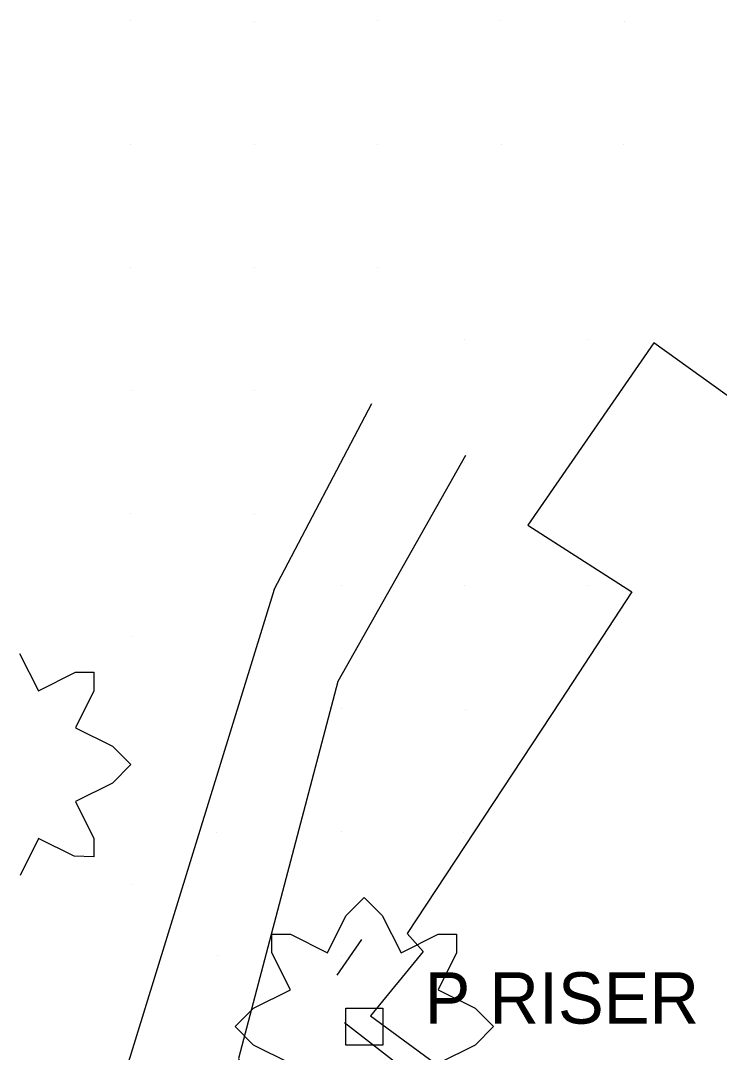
# Model space of a CAD drawing. Extents: x 1602514 to 1609837, y 863887 to 871157.
# Drawn here: x 1605054.9 to 1605140, y 867056.2 to 867181.9 of the extents above; entities that cross this region are included whole.
import ezdxf

# ---------------------------------------------------------------- set-up
doc = ezdxf.new("R2010")
doc.units = 0
for name, color, linetype in [('Environmental-New trees', 7, 'Continuous'), ('Survey-Buildings', 7, 'Continuous'), ('Survey-Entrances', 7, 'Continuous'), ('Survey-Spot dirt', 7, 'Continuous'), ('USER-Landscape', 7, 'Continuous'), ('Utility-Pole', 7, 'Continuous')]:
    doc.layers.add(name, color=color, linetype=linetype)

msp = doc.modelspace()

# ---------------------------------------------------------------- linework, layer by layer
at = {"layer": 'Environmental-New trees'}
for points in [[(1605054.73, 867104.82), (1605057.04, 867100.26), (1605061.54, 867102.51), (1605063.79, 867102.51), (1605063.79, 867100.26), (1605061.54, 867095.76), (1605066.04, 867093.51), (1605068.29, 867091.26), (1605066.04, 867089.01), (1605061.54, 867086.76), (1605063.79, 867082.26), (1605063.79, 867080.01), (1605061.37, 867080.09), (1605057.04, 867082.26), (1605054.79, 867077.76)], [(1605054.73, 867104.82), (1605057.04, 867100.26), (1605061.54, 867102.51), (1605063.79, 867102.51), (1605063.79, 867100.26), (1605061.54, 867095.76), (1605066.04, 867093.51), (1605068.29, 867091.26), (1605066.04, 867089.01), (1605061.54, 867086.76), (1605063.79, 867082.26), (1605063.79, 867080.01), (1605061.37, 867080.09), (1605057.04, 867082.26), (1605054.79, 867077.76)], [(1605087.74, 867054.83), (1605083.24, 867057.08), (1605080.99, 867059.33), (1605083.24, 867061.58), (1605087.74, 867063.83), (1605085.49, 867068.33), (1605085.49, 867070.58), (1605087.74, 867070.58), (1605092.24, 867068.33), (1605094.49, 867072.83), (1605096.74, 867075.08), (1605098.93, 867072.89), (1605101.24, 867068.33), (1605105.74, 867070.58), (1605107.99, 867070.58), (1605107.99, 867068.33), (1605105.74, 867063.83), (1605110.24, 867061.58), (1605112.49, 867059.33), (1605110.24, 867057.08), (1605105.74, 867054.83)], [(1605087.74, 867054.83), (1605083.24, 867057.08), (1605080.99, 867059.33), (1605083.24, 867061.58), (1605087.74, 867063.83), (1605085.49, 867068.33), (1605085.49, 867070.58), (1605087.74, 867070.58), (1605092.24, 867068.33), (1605094.49, 867072.83), (1605096.74, 867075.08), (1605098.93, 867072.89), (1605101.24, 867068.33), (1605105.74, 867070.58), (1605107.99, 867070.58), (1605107.99, 867068.33), (1605105.74, 867063.83), (1605110.24, 867061.58), (1605112.49, 867059.33), (1605110.24, 867057.08), (1605105.74, 867054.83)]]:
    msp.add_lwpolyline(points, dxfattribs=at)
msp.add_lwpolyline([(1605098.99, 867061.58), (1605098.99, 867057.08), (1605094.49, 867057.08), (1605094.49, 867061.58)], close=True, dxfattribs=at)
msp.add_lwpolyline([(1605098.99, 867061.58), (1605098.99, 867057.08), (1605094.49, 867057.08), (1605094.49, 867061.58)], close=True, dxfattribs=at)
at = {"layer": 'Survey-Buildings'}
msp.add_lwpolyline([(1605190.06, 866932.05), (1605241.42, 867004.29), (1605170.03, 867056.81), (1605155.81, 867037.05), (1605154.06, 867034.61), (1605138.78, 867044.23), (1605166.94, 867086.69), (1605169.84, 867084.69), (1605184.21, 867105.16), (1605132.01, 867142.68), (1605116.66, 867120.43), (1605129.33, 867112.32), (1605120.65, 867099.05), (1605101.98, 867070.67), (1605103.93, 867068.47), (1605097.48, 867060.65), (1605146.75, 867024.45), (1605117.85, 866984.27), (1605136.88, 866970.51)], dxfattribs=at)
msp.add_lwpolyline([(1605190.06, 866932.05), (1605241.42, 867004.29), (1605170.03, 867056.81), (1605155.81, 867037.05), (1605154.06, 867034.61), (1605138.78, 867044.23), (1605166.94, 867086.69), (1605169.84, 867084.69), (1605184.21, 867105.16), (1605132.01, 867142.68), (1605116.66, 867120.43), (1605129.33, 867112.32), (1605120.65, 867099.05), (1605101.98, 867070.67), (1605103.93, 867068.47), (1605097.48, 867060.65), (1605146.75, 867024.45), (1605117.85, 866984.27), (1605136.88, 866970.51)], dxfattribs=at)
at = {"layer": 'Survey-Entrances'}
for q in [(1605097.65, 867135.29), (1605097.65, 867135.29), (1605064.77, 867044.53), (1605064.77, 867044.53)]:
    msp.add_line((1605085.75, 867112.61), q, dxfattribs=at)
msp.add_lwpolyline([(1605109.05, 867128.94), (1605093.5, 867101.4), (1605081.41, 867055.43), (1605083.23, 867050.85)], dxfattribs=at)
msp.add_lwpolyline([(1605109.05, 867128.94), (1605093.5, 867101.4), (1605081.41, 867055.43), (1605083.23, 867050.85)], dxfattribs=at)
at = {"layer": 'Survey-Spot dirt'}
for p, q in [((1605068.28, 867181.93), (1605068.28, 867181.93)), ((1605068.28, 867181.93), (1605068.28, 867181.93)), ((1605083.35, 867181.81), (1605083.35, 867181.81)), ((1605083.35, 867181.81), (1605083.35, 867181.81)), ((1605098.32, 867181.91), (1605098.32, 867181.91)), ((1605098.32, 867181.91), (1605098.32, 867181.91)), ((1605113.36, 867181.91), (1605113.36, 867181.91)), ((1605113.36, 867181.91), (1605113.36, 867181.91)), ((1605128.39, 867181.86), (1605128.39, 867181.86)), ((1605128.39, 867181.86), (1605128.39, 867181.86)), ((1605068.28, 867166.81), (1605068.28, 867166.81)), ((1605068.28, 867166.81), (1605068.28, 867166.81)), ((1605083.4, 867166.83), (1605083.4, 867166.83)), ((1605083.4, 867166.83), (1605083.4, 867166.83)), ((1605098.38, 867166.8), (1605098.38, 867166.8)), ((1605098.38, 867166.8), (1605098.38, 867166.8)), ((1605113.49, 867166.78), (1605113.49, 867166.78)), ((1605113.49, 867166.78), (1605113.49, 867166.78)), ((1605128.36, 867166.82), (1605128.36, 867166.82)), ((1605128.36, 867166.82), (1605128.36, 867166.82)), ((1605068.27, 867151.87), (1605068.27, 867151.87)), ((1605068.27, 867151.87), (1605068.27, 867151.87)), ((1605083.35, 867151.9), (1605083.35, 867151.9)), ((1605083.35, 867151.9), (1605083.35, 867151.9)), ((1605098.36, 867151.82), (1605098.36, 867151.82)), ((1605098.36, 867151.82), (1605098.36, 867151.82)), ((1605108.92, 867143.13), (1605108.92, 867143.13)), ((1605108.92, 867143.13), (1605108.92, 867143.13)), ((1605123.93, 867143.02), (1605123.93, 867143.02)), ((1605123.93, 867143.02), (1605123.93, 867143.02)), ((1605068.36, 867136.91), (1605068.36, 867136.91)), ((1605068.36, 867136.91), (1605068.36, 867136.91)), ((1605083.35, 867136.9), (1605083.35, 867136.9)), ((1605083.35, 867136.9), (1605083.35, 867136.9)), ((1605108.92, 867128.06), (1605108.92, 867128.06)), ((1605108.92, 867128.06), (1605108.92, 867128.06)), ((1605068.3, 867121.85), (1605068.3, 867121.85)), ((1605068.3, 867121.85), (1605068.3, 867121.85)), ((1605083.31, 867121.8), (1605083.31, 867121.8)), ((1605083.31, 867121.8), (1605083.31, 867121.8)), ((1605093.93, 867113.04), (1605093.93, 867113.04)), ((1605093.93, 867113.04), (1605093.93, 867113.04)), ((1605108.91, 867113.07), (1605108.91, 867113.07)), ((1605108.91, 867113.07), (1605108.91, 867113.07)), ((1605123.95, 867113.14), (1605123.95, 867113.14)), ((1605123.95, 867113.14), (1605123.95, 867113.14)), ((1605068.35, 867106.84), (1605068.35, 867106.84)), ((1605068.35, 867106.84), (1605068.35, 867106.84)), ((1605093.9, 867098.09), (1605093.9, 867098.09)), ((1605093.9, 867098.09), (1605093.9, 867098.09)), ((1605109.06, 867098.02), (1605109.06, 867098.02)), ((1605109.06, 867098.02), (1605109.06, 867098.02)), ((1605068.31, 867091.81), (1605068.31, 867091.81)), ((1605068.31, 867091.81), (1605068.31, 867091.81)), ((1605078.76, 867082.99), (1605078.76, 867082.99)), ((1605078.76, 867082.99), (1605078.76, 867082.99)), ((1605093.9, 867083.06), (1605093.9, 867083.06)), ((1605093.9, 867083.06), (1605093.9, 867083.06)), ((1605108.84, 867082.97), (1605108.84, 867082.97)), ((1605108.84, 867082.97), (1605108.84, 867082.97)), ((1605068.31, 867076.71), (1605068.31, 867076.71)), ((1605068.31, 867076.71), (1605068.31, 867076.71)), ((1605078.84, 867068.06), (1605078.84, 867068.06)), ((1605078.84, 867068.06), (1605078.84, 867068.06)), ((1605094.01, 867068.03), (1605094.01, 867068.03)), ((1605094.01, 867068.03), (1605094.01, 867068.03))]:
    msp.add_line(p, q, dxfattribs=at)
at = {"layer": 'USER-Landscape'}
msp.add_line((1605093.45, 867065.62), (1605096.45, 867069.97), dxfattribs=at)
msp.add_line((1605093.45, 867065.62), (1605096.45, 867069.97), dxfattribs=at)
msp.add_lwpolyline([(1605093.18, 867038.26), (1605097.86, 867041.36), (1605104.58, 867051.83), (1605094.32, 867059.81)], dxfattribs=at)
msp.add_lwpolyline([(1605093.18, 867038.26), (1605097.86, 867041.36), (1605104.58, 867051.83), (1605094.32, 867059.81)], dxfattribs=at)

# ---------------------------------------------------------------- texts
at = {"layer": 'Utility-Pole'}
msp.add_text('P RISER', height=6.251, dxfattribs=at).set_placement((1605104.08, 867059.7))
msp.add_text('P RISER', height=6.251, dxfattribs=at).set_placement((1605104.08, 867059.7))

doc.saveas('drawing.dxf')
